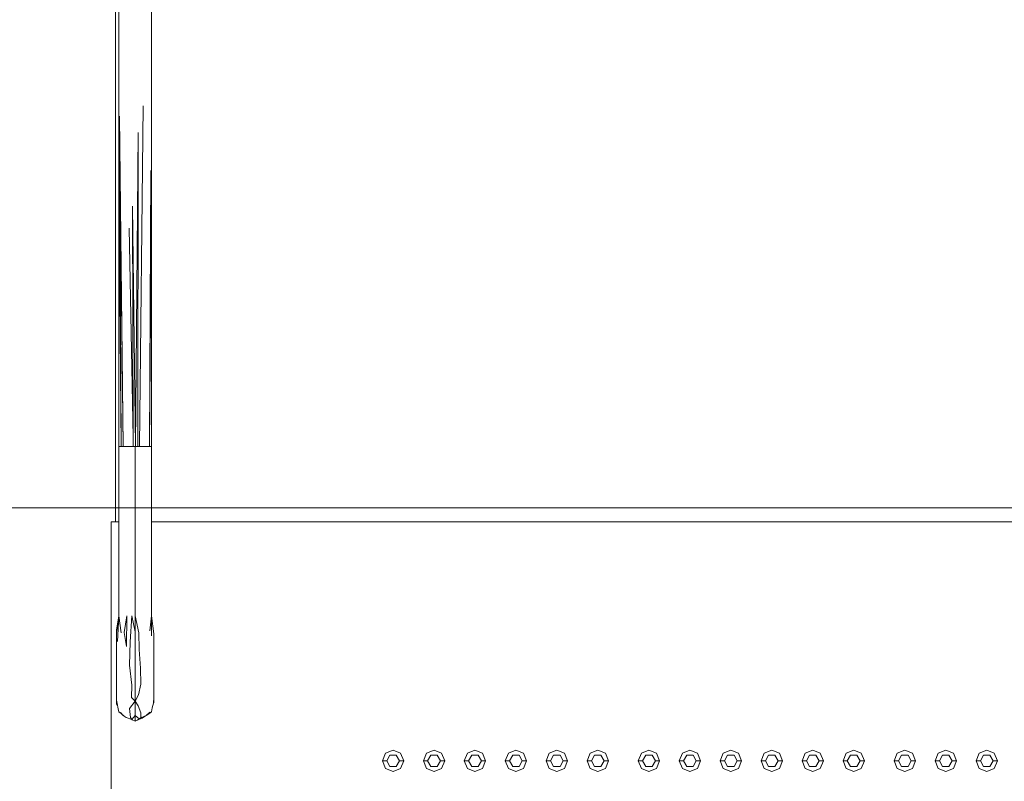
# Model space of a CAD drawing. Header units: millimetres. Extents: x 2 to 902, y -447 to 199.
# Tile 804 of 1056: x 12.01 to 14.32, y 187.87 to 189.66. Entities that reach past the tile are written whole.
import ezdxf

# ---------------------------------------------------------------- set-up
doc = ezdxf.new("R2010")
doc.units = ezdxf.units.MM
doc.header["$MEASUREMENT"] = 0
for name, color, linetype, lineweight in [('IFC-Corrimão-Contorno', 36, 'Continuous', 5), ('IFC-Elemento construtivo genérico-Contorno', 253, 'Continuous', 5), ('IFC-Laje-Contorno', 134, 'Continuous', 5)]:
    doc.layers.add(name, color=color, linetype=linetype, lineweight=lineweight)

msp = doc.modelspace()

# ---------------------------------------------------------------- linework, layer by layer
at = {"layer": 'IFC-Corrimão-Contorno', "color": 7, "lineweight": 5}
for p, q in [((12.2448, 189.2658), (12.2448, 189.727)), ((12.321, 189.2658), (12.321, 189.727)), ((12.2935, 188.6581), (12.3018, 189.4568)), ((12.2465, 189.4326), (12.2499, 188.6581)), ((12.2465, 189.4326), (12.2549, 188.6581)), ((12.284, 188.6581), (12.2897, 189.3944)), ((12.2896, 188.6581), (12.2897, 189.3944)), ((12.3166, 188.6581), (12.3194, 189.3054)), ((12.2448, 189.2658), (12.2499, 188.6581)), ((12.2448, 188.6581), (12.2448, 189.2658)), ((12.3166, 188.6581), (12.321, 189.2658)), ((12.321, 188.6581), (12.321, 189.2658)), ((12.2766, 189.2218), (12.2783, 188.6795)), ((12.2766, 189.2218), (12.284, 188.6581)), ((12.2691, 189.1696), (12.278, 188.6795)), ((12.2497, 189.1329), (12.2549, 188.6581)), ((12.278, 188.6795), (12.278, 188.6795)), ((12.278, 188.6795), (12.2784, 188.6581)), ((12.2783, 188.6793), (12.2783, 188.6795)), ((12.2783, 188.6793), (12.2784, 188.6581)), ((12.2448, 188.2613), (12.2448, 188.6581)), ((12.2448, 188.6581), (12.2499, 188.6581)), ((12.2499, 188.6581), (12.2549, 188.6581)), ((12.2549, 188.6581), (12.261, 188.6581)), ((12.261, 188.6581), (12.2672, 188.6581)), ((12.2672, 188.6581), (12.2728, 188.6581)), ((12.2728, 188.6581), (12.2784, 188.6581)), ((12.2784, 188.6581), (12.284, 188.6581)), ((12.2829, 188.2613), (12.2829, 188.6581)), ((12.284, 188.6581), (12.2896, 188.6581)), ((12.2896, 188.6581), (12.2935, 188.6581)), ((12.2935, 188.6581), (12.3014, 188.6581)), ((12.3014, 188.6581), (12.3053, 188.6581)), ((12.3053, 188.6581), (12.3122, 188.6581)), ((12.3122, 188.6581), (12.3166, 188.6581)), ((12.3166, 188.6581), (12.321, 188.6581)), ((12.321, 188.2613), (12.321, 188.6581)), ((12.239, 188.221), (12.2448, 188.2613)), ((12.2392, 188.2282), (12.2448, 188.2613)), ((12.2394, 188.2223), (12.2448, 188.2613)), ((12.2419, 188.2012), (12.2448, 188.2613)), ((12.2448, 188.2613), (12.2503, 188.2211)), ((12.2569, 188.222), (12.2639, 188.2613)), ((12.2629, 188.1895), (12.2639, 188.2613)), ((12.2713, 188.2003), (12.2751, 188.2613)), ((12.2751, 188.2613), (12.2829, 188.2235)), ((12.2829, 188.2613), (12.2914, 188.2213)), ((12.2829, 188.2235), (12.2829, 188.2613)), ((12.3171, 188.226), (12.321, 188.2613)), ((12.321, 188.2613), (12.3217, 188.214)), ((12.321, 188.2613), (12.3267, 188.2188)), ((12.239, 188.221), (12.2391, 188.1831)), ((12.2391, 188.2217), (12.2392, 188.2282)), ((12.2569, 188.222), (12.2629, 188.1895)), ((12.2829, 188.2113), (12.2829, 188.2235)), ((12.2829, 188.1857), (12.2829, 188.2113)), ((12.2914, 188.2213), (12.2922, 188.182)), ((12.3267, 188.1758), (12.3267, 188.2188)), ((12.2391, 188.2022), (12.2391, 188.2047)), ((12.2391, 188.2022), (12.2391, 188.2013)), ((12.2695, 188.1454), (12.2713, 188.2003)), ((12.2829, 188.1613), (12.2829, 188.1857)), ((12.3267, 188.203), (12.3268, 188.1731)), ((12.2391, 188.1462), (12.2391, 188.1831)), ((12.2829, 188.1546), (12.2829, 188.1613)), ((12.2922, 188.182), (12.2956, 188.1389)), ((12.3267, 188.1758), (12.3268, 188.1365)), ((12.3268, 188.1646), (12.3268, 188.1731)), ((12.2391, 188.097), (12.2391, 188.1462)), ((12.2391, 188.1365), (12.2391, 188.1375)), ((12.2695, 188.1454), (12.2752, 188.0985)), ((12.2829, 188.1235), (12.2829, 188.1546)), ((12.2956, 188.1389), (12.2962, 188.1009)), ((12.2829, 188.1113), (12.2829, 188.1235)), ((12.3267, 188.0979), (12.3268, 188.1231)), ((12.3268, 188.1231), (12.3268, 188.1365)), ((12.3268, 188.1207), (12.3268, 188.1177)), ((12.3268, 188.1177), (12.3268, 188.097)), ((12.2391, 188.097), (12.2394, 188.077)), ((12.2391, 188.0963), (12.2391, 188.0778)), ((12.2748, 188.0701), (12.2752, 188.0985)), ((12.2829, 188.0924), (12.2829, 188.1113)), ((12.2829, 188.0613), (12.2829, 188.0924)), ((12.2906, 188.0759), (12.2962, 188.1009)), ((12.3267, 188.0979), (12.3268, 188.0742)), ((12.3268, 188.081), (12.3268, 188.097)), ((12.239, 188.0649), (12.2391, 188.0778)), ((12.2391, 188.0636), (12.2394, 188.077)), ((12.2748, 188.0701), (12.2829, 188.0613)), ((12.2829, 188.0613), (12.2906, 188.0759)), ((12.3264, 188.0567), (12.3267, 188.0706)), ((12.3267, 188.0706), (12.3268, 188.0742)), ((12.3267, 188.0705), (12.3267, 188.0581)), ((12.239, 188.0649), (12.2391, 188.0641)), ((12.2391, 188.0636), (12.2409, 188.0558)), ((12.2391, 188.0634), (12.2394, 188.0551)), ((12.2394, 188.0551), (12.2415, 188.0521)), ((12.2394, 188.0551), (12.2416, 188.0511)), ((12.2409, 188.0558), (12.243, 188.0429)), ((12.2697, 188.044), (12.2829, 188.0613)), ((12.2829, 188.0613), (12.2904, 188.0504)), ((12.2829, 188.0495), (12.2829, 188.0613)), ((12.2829, 188.0408), (12.2829, 188.0495)), ((12.2904, 188.0504), (12.2964, 188.0341)), ((12.321, 188.0361), (12.323, 188.0456)), ((12.323, 188.0456), (12.3264, 188.0567)), ((12.3264, 188.0575), (12.3267, 188.0581)), ((12.243, 188.0429), (12.2448, 188.0361)), ((12.2448, 188.0361), (12.2503, 188.032)), ((12.2448, 188.0361), (12.2498, 188.0332)), ((12.2486, 188.0344), (12.2551, 188.0276)), ((12.2503, 188.032), (12.2569, 188.0259)), ((12.2551, 188.0276), (12.2616, 188.0226)), ((12.2569, 188.0259), (12.2575, 188.0258)), ((12.2616, 188.0226), (12.2751, 188.0186)), ((12.2697, 188.044), (12.2718, 188.0232)), ((12.2718, 188.0232), (12.2751, 188.0186)), ((12.2751, 188.0186), (12.2829, 188.0274)), ((12.2829, 188.0377), (12.2829, 188.0408)), ((12.2829, 188.0274), (12.2829, 188.0377)), ((12.2829, 188.0141), (12.2829, 188.0274)), ((12.2829, 188.0274), (12.2925, 188.0196)), ((12.2925, 188.0196), (12.2963, 188.0222)), ((12.296, 188.0216), (12.299, 188.0233)), ((12.2963, 188.0222), (12.2964, 188.0341)), ((12.2963, 188.0222), (12.3089, 188.0274)), ((12.2996, 188.0213), (12.3089, 188.0273)), ((12.3089, 188.0274), (12.3171, 188.0352)), ((12.3089, 188.0273), (12.3171, 188.033)), ((12.3131, 188.0315), (12.321, 188.0361)), ((12.3171, 188.033), (12.321, 188.0361)), ((12.2751, 188.0186), (12.2764, 188.0178)), ((12.2764, 188.0178), (12.2829, 188.0141)), ((12.2829, 188.0141), (12.2914, 188.0181)), ((12.2829, 188.0141), (12.2895, 188.0178)), ((12.2895, 188.0178), (12.2925, 188.0196)), ((12.2914, 188.0181), (12.2996, 188.0213)), ((12.2925, 188.0196), (12.296, 188.0216))]:
    msp.add_line(p, q, dxfattribs=at)
at = {"layer": 'IFC-Elemento construtivo genérico-Contorno', "color": 7, "lineweight": 5}
for p, q in [((12.8628, 187.9214), (12.8701, 187.939)), ((12.8701, 187.939), (12.8878, 187.9464)), ((12.8728, 187.9214), (12.8803, 187.9343)), ((12.8803, 187.9343), (12.8953, 187.9343)), ((12.8878, 187.9464), (12.9055, 187.939)), ((12.8953, 187.9343), (12.9028, 187.9214)), ((12.9055, 187.939), (12.9128, 187.9214)), ((12.9588, 187.9214), (12.9661, 187.939)), ((12.9661, 187.939), (12.9838, 187.9464)), ((12.9688, 187.9214), (12.9763, 187.9343)), ((12.9763, 187.9343), (12.9913, 187.9343)), ((12.9838, 187.9464), (13.0015, 187.939)), ((12.9913, 187.9343), (12.9988, 187.9214)), ((13.0015, 187.939), (13.0088, 187.9214)), ((13.0548, 187.9214), (13.0621, 187.939)), ((13.0621, 187.939), (13.0798, 187.9464)), ((13.0648, 187.9214), (13.0723, 187.9343)), ((13.0723, 187.9343), (13.0873, 187.9343)), ((13.0798, 187.9464), (13.0975, 187.939)), ((13.0873, 187.9343), (13.0948, 187.9214)), ((13.0975, 187.939), (13.1048, 187.9214)), ((13.1508, 187.9214), (13.1581, 187.939)), ((13.1581, 187.939), (13.1758, 187.9464)), ((13.1608, 187.9214), (13.1683, 187.9343)), ((13.1683, 187.9343), (13.1833, 187.9343)), ((13.1758, 187.9464), (13.1935, 187.939)), ((13.1833, 187.9343), (13.1908, 187.9214)), ((13.1935, 187.939), (13.2008, 187.9214)), ((13.2468, 187.9214), (13.2541, 187.939)), ((13.2541, 187.939), (13.2718, 187.9464)), ((13.2568, 187.9214), (13.2643, 187.9343)), ((13.2643, 187.9343), (13.2793, 187.9343)), ((13.2718, 187.9464), (13.2895, 187.939)), ((13.2793, 187.9343), (13.2868, 187.9214)), ((13.2895, 187.939), (13.2968, 187.9214)), ((13.3428, 187.9214), (13.3501, 187.939)), ((13.3501, 187.939), (13.3678, 187.9464)), ((13.3528, 187.9214), (13.3603, 187.9343)), ((13.3603, 187.9343), (13.3753, 187.9343)), ((13.3678, 187.9464), (13.3855, 187.939)), ((13.3753, 187.9343), (13.3828, 187.9214)), ((13.3855, 187.939), (13.3928, 187.9214)), ((13.4628, 187.9214), (13.4701, 187.939)), ((13.4701, 187.939), (13.4878, 187.9464)), ((13.4728, 187.9214), (13.4803, 187.9343)), ((13.4803, 187.9343), (13.4953, 187.9343)), ((13.4878, 187.9464), (13.5055, 187.939)), ((13.4953, 187.9343), (13.5028, 187.9214)), ((13.5055, 187.939), (13.5128, 187.9214)), ((13.5588, 187.9214), (13.5661, 187.939)), ((13.5661, 187.939), (13.5838, 187.9464)), ((13.5688, 187.9214), (13.5763, 187.9343)), ((13.5763, 187.9343), (13.5913, 187.9343)), ((13.5838, 187.9464), (13.6015, 187.939)), ((13.5913, 187.9343), (13.5988, 187.9214)), ((13.6015, 187.939), (13.6088, 187.9214)), ((13.6548, 187.9214), (13.6621, 187.939)), ((13.6621, 187.939), (13.6798, 187.9464)), ((13.6648, 187.9214), (13.6723, 187.9343)), ((13.6723, 187.9343), (13.6873, 187.9343)), ((13.6798, 187.9464), (13.6975, 187.939)), ((13.6873, 187.9343), (13.6948, 187.9214)), ((13.6975, 187.939), (13.7048, 187.9214)), ((13.7508, 187.9214), (13.7581, 187.939)), ((13.7581, 187.939), (13.7758, 187.9464)), ((13.7608, 187.9214), (13.7683, 187.9343)), ((13.7683, 187.9343), (13.7833, 187.9343)), ((13.7758, 187.9464), (13.7935, 187.939)), ((13.7833, 187.9343), (13.7908, 187.9214)), ((13.7935, 187.939), (13.8008, 187.9214)), ((13.8468, 187.9214), (13.8541, 187.939)), ((13.8541, 187.939), (13.8718, 187.9464)), ((13.8568, 187.9214), (13.8643, 187.9343)), ((13.8643, 187.9343), (13.8793, 187.9343)), ((13.8718, 187.9464), (13.8895, 187.939)), ((13.8793, 187.9343), (13.8868, 187.9214)), ((13.8895, 187.939), (13.8968, 187.9214)), ((13.9428, 187.9214), (13.9501, 187.939)), ((13.9501, 187.939), (13.9678, 187.9464)), ((13.9528, 187.9214), (13.9603, 187.9343)), ((13.9603, 187.9343), (13.9753, 187.9343)), ((13.9678, 187.9464), (13.9855, 187.939)), ((13.9753, 187.9343), (13.9828, 187.9214)), ((13.9855, 187.939), (13.9928, 187.9214)), ((14.0628, 187.9214), (14.0701, 187.939)), ((14.0701, 187.939), (14.0878, 187.9464)), ((14.0728, 187.9214), (14.0803, 187.9343)), ((14.0803, 187.9343), (14.0953, 187.9343)), ((14.0878, 187.9464), (14.1055, 187.939)), ((14.0953, 187.9343), (14.1028, 187.9214)), ((14.1055, 187.939), (14.1128, 187.9214)), ((14.1588, 187.9214), (14.1661, 187.939)), ((14.1661, 187.939), (14.1838, 187.9464)), ((14.1688, 187.9214), (14.1763, 187.9343)), ((14.1763, 187.9343), (14.1913, 187.9343)), ((14.1838, 187.9464), (14.2015, 187.939)), ((14.1913, 187.9343), (14.1988, 187.9214)), ((14.2015, 187.939), (14.2088, 187.9214)), ((14.2548, 187.9214), (14.2621, 187.939)), ((14.2621, 187.939), (14.2798, 187.9464)), ((14.2648, 187.9214), (14.2723, 187.9343)), ((14.2723, 187.9343), (14.2873, 187.9343)), ((14.2798, 187.9464), (14.2975, 187.939)), ((14.2873, 187.9343), (14.2948, 187.9214)), ((14.2975, 187.939), (14.3048, 187.9214)), ((12.8628, 187.9214), (12.8728, 187.9214)), ((12.8628, 187.9214), (12.8701, 187.9037)), ((12.8728, 187.9214), (12.8803, 187.9084)), ((12.8803, 187.9084), (12.8953, 187.9084)), ((12.8953, 187.9084), (12.9028, 187.9214)), ((12.9028, 187.9214), (12.9128, 187.9214)), ((12.9055, 187.9037), (12.9128, 187.9214)), ((12.9588, 187.9214), (12.9688, 187.9214)), ((12.9588, 187.9214), (12.9661, 187.9037)), ((12.9688, 187.9214), (12.9763, 187.9084)), ((12.9763, 187.9084), (12.9913, 187.9084)), ((12.9913, 187.9084), (12.9988, 187.9214)), ((12.9988, 187.9214), (13.0088, 187.9214)), ((13.0015, 187.9037), (13.0088, 187.9214)), ((13.0548, 187.9214), (13.0648, 187.9214)), ((13.0548, 187.9214), (13.0621, 187.9037)), ((13.0648, 187.9214), (13.0723, 187.9084)), ((13.0723, 187.9084), (13.0873, 187.9084)), ((13.0873, 187.9084), (13.0948, 187.9214)), ((13.0948, 187.9214), (13.1048, 187.9214)), ((13.0975, 187.9037), (13.1048, 187.9214)), ((13.1508, 187.9214), (13.1608, 187.9214)), ((13.1508, 187.9214), (13.1581, 187.9037)), ((13.1608, 187.9214), (13.1683, 187.9084)), ((13.1683, 187.9084), (13.1833, 187.9084)), ((13.1833, 187.9084), (13.1908, 187.9214)), ((13.1908, 187.9214), (13.2008, 187.9214)), ((13.1935, 187.9037), (13.2008, 187.9214)), ((13.2468, 187.9214), (13.2568, 187.9214)), ((13.2468, 187.9214), (13.2541, 187.9037)), ((13.2568, 187.9214), (13.2643, 187.9084)), ((13.2643, 187.9084), (13.2793, 187.9084)), ((13.2793, 187.9084), (13.2868, 187.9214)), ((13.2868, 187.9214), (13.2968, 187.9214)), ((13.2895, 187.9037), (13.2968, 187.9214)), ((13.3428, 187.9214), (13.3528, 187.9214)), ((13.3428, 187.9214), (13.3501, 187.9037)), ((13.3528, 187.9214), (13.3603, 187.9084)), ((13.3603, 187.9084), (13.3753, 187.9084)), ((13.3753, 187.9084), (13.3828, 187.9214)), ((13.3828, 187.9214), (13.3928, 187.9214)), ((13.3855, 187.9037), (13.3928, 187.9214)), ((13.4628, 187.9214), (13.4728, 187.9214)), ((13.4628, 187.9214), (13.4701, 187.9037)), ((13.4728, 187.9214), (13.4803, 187.9084)), ((13.4803, 187.9084), (13.4953, 187.9084)), ((13.4953, 187.9084), (13.5028, 187.9214)), ((13.5028, 187.9214), (13.5128, 187.9214)), ((13.5055, 187.9037), (13.5128, 187.9214)), ((13.5588, 187.9214), (13.5688, 187.9214)), ((13.5588, 187.9214), (13.5661, 187.9037)), ((13.5688, 187.9214), (13.5763, 187.9084)), ((13.5763, 187.9084), (13.5913, 187.9084)), ((13.5913, 187.9084), (13.5988, 187.9214)), ((13.5988, 187.9214), (13.6088, 187.9214)), ((13.6015, 187.9037), (13.6088, 187.9214)), ((13.6548, 187.9214), (13.6648, 187.9214)), ((13.6548, 187.9214), (13.6621, 187.9037)), ((13.6648, 187.9214), (13.6723, 187.9084)), ((13.6723, 187.9084), (13.6873, 187.9084)), ((13.6873, 187.9084), (13.6948, 187.9214)), ((13.6948, 187.9214), (13.7048, 187.9214)), ((13.6975, 187.9037), (13.7048, 187.9214)), ((13.7508, 187.9214), (13.7608, 187.9214)), ((13.7508, 187.9214), (13.7581, 187.9037)), ((13.7608, 187.9214), (13.7683, 187.9084)), ((13.7683, 187.9084), (13.7833, 187.9084)), ((13.7833, 187.9084), (13.7908, 187.9214)), ((13.7908, 187.9214), (13.8008, 187.9214)), ((13.7935, 187.9037), (13.8008, 187.9214)), ((13.8468, 187.9214), (13.8568, 187.9214)), ((13.8468, 187.9214), (13.8541, 187.9037)), ((13.8568, 187.9214), (13.8643, 187.9084)), ((13.8643, 187.9084), (13.8793, 187.9084)), ((13.8793, 187.9084), (13.8868, 187.9214)), ((13.8868, 187.9214), (13.8968, 187.9214)), ((13.8895, 187.9037), (13.8968, 187.9214)), ((13.9428, 187.9214), (13.9528, 187.9214)), ((13.9428, 187.9214), (13.9501, 187.9037)), ((13.9528, 187.9214), (13.9603, 187.9084)), ((13.9603, 187.9084), (13.9753, 187.9084)), ((13.9753, 187.9084), (13.9828, 187.9214)), ((13.9828, 187.9214), (13.9928, 187.9214)), ((13.9855, 187.9037), (13.9928, 187.9214)), ((14.0628, 187.9214), (14.0728, 187.9214)), ((14.0628, 187.9214), (14.0701, 187.9037)), ((14.0728, 187.9214), (14.0803, 187.9084)), ((14.0803, 187.9084), (14.0953, 187.9084)), ((14.0953, 187.9084), (14.1028, 187.9214)), ((14.1028, 187.9214), (14.1128, 187.9214)), ((14.1055, 187.9037), (14.1128, 187.9214)), ((14.1588, 187.9214), (14.1688, 187.9214)), ((14.1588, 187.9214), (14.1661, 187.9037)), ((14.1688, 187.9214), (14.1763, 187.9084)), ((14.1763, 187.9084), (14.1913, 187.9084)), ((14.1913, 187.9084), (14.1988, 187.9214)), ((14.1988, 187.9214), (14.2088, 187.9214)), ((14.2015, 187.9037), (14.2088, 187.9214)), ((14.2548, 187.9214), (14.2648, 187.9214)), ((14.2548, 187.9214), (14.2621, 187.9037)), ((14.2648, 187.9214), (14.2723, 187.9084)), ((14.2723, 187.9084), (14.2873, 187.9084)), ((14.2873, 187.9084), (14.2948, 187.9214)), ((14.2948, 187.9214), (14.3048, 187.9214)), ((14.2975, 187.9037), (14.3048, 187.9214)), ((12.8701, 187.9037), (12.8878, 187.8964)), ((12.8878, 187.8964), (12.9055, 187.9037)), ((12.9661, 187.9037), (12.9838, 187.8964)), ((12.9838, 187.8964), (13.0015, 187.9037)), ((13.0621, 187.9037), (13.0798, 187.8964)), ((13.0798, 187.8964), (13.0975, 187.9037)), ((13.1581, 187.9037), (13.1758, 187.8964)), ((13.1758, 187.8964), (13.1935, 187.9037)), ((13.2541, 187.9037), (13.2718, 187.8964)), ((13.2718, 187.8964), (13.2895, 187.9037)), ((13.3501, 187.9037), (13.3678, 187.8964)), ((13.3678, 187.8964), (13.3855, 187.9037)), ((13.4701, 187.9037), (13.4878, 187.8964)), ((13.4878, 187.8964), (13.5055, 187.9037)), ((13.5661, 187.9037), (13.5838, 187.8964)), ((13.5838, 187.8964), (13.6015, 187.9037)), ((13.6621, 187.9037), (13.6798, 187.8964)), ((13.6798, 187.8964), (13.6975, 187.9037)), ((13.7581, 187.9037), (13.7758, 187.8964)), ((13.7758, 187.8964), (13.7935, 187.9037)), ((13.8541, 187.9037), (13.8718, 187.8964)), ((13.8718, 187.8964), (13.8895, 187.9037)), ((13.9501, 187.9037), (13.9678, 187.8964)), ((13.9678, 187.8964), (13.9855, 187.9037)), ((14.0701, 187.9037), (14.0878, 187.8964)), ((14.0878, 187.8964), (14.1055, 187.9037)), ((14.1661, 187.9037), (14.1838, 187.8964)), ((14.1838, 187.8964), (14.2015, 187.9037)), ((14.2621, 187.9037), (14.2798, 187.8964)), ((14.2798, 187.8964), (14.2975, 187.9037))]:
    msp.add_line(p, q, dxfattribs=at)
at = {"layer": 'IFC-Laje-Contorno', "color": 7, "lineweight": 5}
for p, q in [((12.2366, 188.4814), (12.2366, 189.8671)), ((8.8416, 188.5144), (15.4057, 188.5144)), ((12.2265, 188.4813), (12.2448, 188.4813)), ((12.2265, 151.3057), (12.2265, 188.4813)), ((12.321, 188.4813), (15.4057, 188.4813))]:
    msp.add_line(p, q, dxfattribs=at)

doc.saveas('drawing.dxf')
